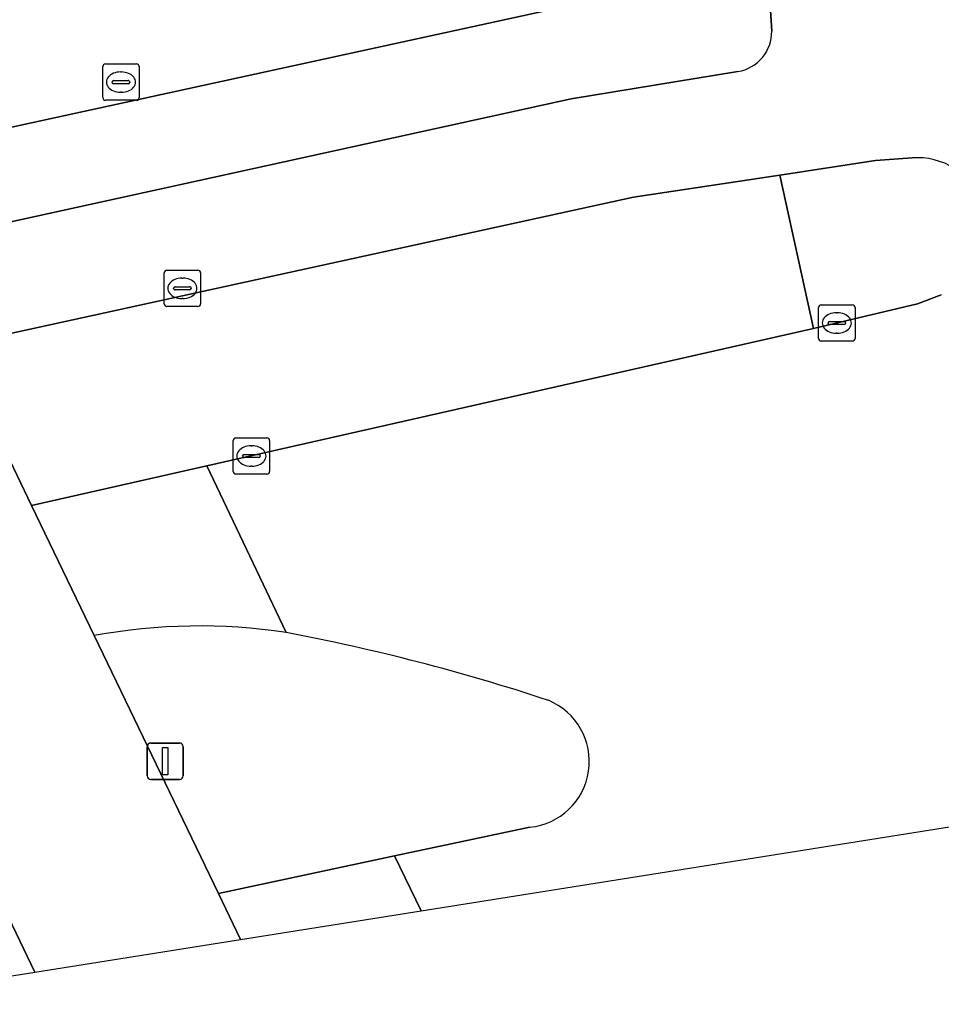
# Model space of a CAD drawing. Extents: x 161477 to 163040, y 383680 to 384871.
# Drawn here: x 161795.6 to 161820.93, y 383682.84 to 383710.19 of the extents above; entities that cross this region are included whole.
import ezdxf

# ---------------------------------------------------------------- set-up
doc = ezdxf.new("R2010")
doc.units = 0
for name, color, linetype in [('IMGEO_Brandkraan', 7, 'Continuous'), ('IMGEO_Fietspad_gesloten', 7, 'Continuous'), ('IMGEO_Fietspad_open', 7, 'Continuous'), ('IMGEO_Groenvoorziening', 7, 'Continuous'), ('IMGEO_Kolk', 7, 'Continuous'), ('IMGEO_Lichtmast', 7, 'Continuous'), ('IMGEO_Rijbaan_lokaal_gesloten', 7, 'Continuous'), ('IMGEO_Rijbaan_lokaal_open', 7, 'Continuous'), ('IMGEO_Verkeerseiland_gesloten', 7, 'Continuous'), ('IMGEO_Verkeerseiland_open', 7, 'Continuous'), ('IMGEO_Voetpad_open', 7, 'Continuous')]:
    doc.layers.add(name, color=color, linetype=linetype)

msp = doc.modelspace()

# ---------------------------------------------------------------- linework, layer by layer
at = {"layer": 'IMGEO_Brandkraan'}
for p, q in [((161797.876, 383708.05), (161797.876, 383708.902)), ((161797.951, 383708.976), (161798.803, 383708.976)), ((161798.877, 383708.902), (161798.877, 383708.05)), ((161798.178, 383708.519), (161798.576, 383708.519)), ((161798.364, 383708.756), (161798.389, 383708.756)), ((161798.135, 383708.47), (161798.135, 383708.482)), ((161798.573, 383708.433), (161798.175, 383708.433)), ((161798.619, 383708.482), (161798.619, 383708.47)), ((161798.803, 383707.976), (161797.951, 383707.976)), ((161798.387, 383708.196), (161798.362, 383708.196))]:
    msp.add_line(p, q, dxfattribs=at)
for points in [[(161797.876, 383708.05), (161797.876, 383708.902)], [(161797.951, 383708.976), (161798.803, 383708.976)], [(161798.877, 383708.902), (161798.877, 383708.05)], [(161798.803, 383707.976), (161797.951, 383707.976)]]:
    msp.add_lwpolyline(points, dxfattribs=at)
for centre, radius, start, end in [((161797.953, 383708.9), 0.0765, 91.552, 178.448), ((161797.953, 383708.9), 0.0765, 91.552, 178.448), ((161798.801, 383708.9), 0.0765, 1.552, 88.448), ((161798.801, 383708.9), 0.0765, 1.552, 88.448), ((161798.175, 383708.479), 0.0403, 85.8775, 175.7526), ((161798.58, 383708.481), 0.0386, 1.7309, 96.639), ((161798.172, 383708.469), 0.0366, 178.938, 274.7102), ((161798.576, 383708.476), 0.043, 264.8664, 352.4533), ((161797.953, 383708.052), 0.0765, 181.552, 268.448), ((161797.953, 383708.052), 0.0765, 181.552, 268.448), ((161798.801, 383708.052), 0.0765, 271.552, 358.448), ((161798.801, 383708.052), 0.0765, 271.552, 358.448)]:
    msp.add_arc(centre, radius, start, end, dxfattribs=at)
for centre, major_axis, ratio, start_param, end_param in [((161798.363, 383708.476), (-0.387, 0.002), 0.722429, 4.712389, 7.853982), ((161798.388, 383708.476), (-0.39, 0.002), 0.717154, 1.570796, 4.712389)]:
    msp.add_ellipse(centre, major_axis=major_axis, ratio=ratio, start_param=start_param, end_param=end_param, dxfattribs=at)
at = {"layer": 'IMGEO_Fietspad_gesloten'}
msp.add_lwpolyline([(161801.667, 383684.9), (161801.059, 383686.159), (161797.642, 383693.253), (161795.913, 383696.833), (161794.33, 383700.131), (161793.82, 383701.23), (161788.238, 383699.983), (161788.553, 383699.343), (161790.271, 383695.795), (161792.096, 383692.089), (161795.281, 383685.514), (161796.004, 383684.001), (161796.004, 383684.001), (161801.667, 383684.9)], dxfattribs=at)
at = {"layer": 'IMGEO_Fietspad_open'}
for points in [[(161827.453, 383710.89), (161827.31, 383711.172), (161816.202, 383711.027), (161816.272, 383709.881)], [(161815.343, 383708.767), (161810.753, 383708.02), (161794.131, 383704.372)], [(161792.227, 383704.717), (161793.82, 383701.23), (161812.471, 383705.312), (161816.495, 383705.916), (161819.128, 383706.321), (161820.13, 383706.394)]]:
    msp.add_lwpolyline(points, dxfattribs=at)
for centre, radius, start, end in [((161815.159, 383709.865), 1.113, 279.5095, 0.8389), ((161820.27, 383704.452), 1.947, 57.8241, 94.1263)]:
    msp.add_arc(centre, radius, start, end, dxfattribs=at)
at = {"layer": 'IMGEO_Groenvoorziening'}
msp.add_lwpolyline([(161816.176, 383711.448), (161816.133, 383714.859), (161794.427, 383710.219), (161793.119, 383711.916), (161793.013, 383712.065), (161791.217, 383710.71), (161793.048, 383706.734), (161810.634, 383710.569)], close=True, dxfattribs=at)
at = {"layer": 'IMGEO_Kolk'}
for p, q in [((161799.64, 383703.305), (161800.492, 383703.305)), ((161799.565, 383702.379), (161799.565, 383703.231)), ((161800.053, 383703.085), (161800.078, 383703.085)), ((161800.566, 383703.231), (161800.566, 383702.379)), ((161799.824, 383702.799), (161799.824, 383702.811)), ((161800.262, 383702.762), (161799.864, 383702.762)), ((161799.867, 383702.848), (161800.265, 383702.848)), ((161800.308, 383702.811), (161800.308, 383702.799)), ((161800.076, 383702.525), (161800.051, 383702.525)), ((161800.492, 383702.305), (161799.64, 383702.305)), ((161817.561, 383701.426), (161817.561, 383702.278)), ((161817.636, 383702.352), (161818.488, 383702.352)), ((161818.562, 383702.278), (161818.562, 383701.426)), ((161818.049, 383702.132), (161818.074, 383702.132)), ((161817.82, 383701.846), (161817.82, 383701.858)), ((161818.258, 383701.809), (161817.86, 383701.809)), ((161817.863, 383701.895), (161818.261, 383701.895)), ((161818.304, 383701.858), (161818.304, 383701.846)), ((161818.072, 383701.572), (161818.047, 383701.572)), ((161818.488, 383701.352), (161817.636, 383701.352)), ((161801.539, 383698.694), (161802.391, 383698.694)), ((161801.464, 383697.768), (161801.464, 383698.62)), ((161801.952, 383698.474), (161801.977, 383698.474)), ((161802.465, 383698.62), (161802.465, 383697.768)), ((161801.723, 383698.188), (161801.723, 383698.2)), ((161802.161, 383698.151), (161801.763, 383698.151)), ((161801.766, 383698.237), (161802.164, 383698.237)), ((161802.207, 383698.2), (161802.207, 383698.188)), ((161801.975, 383697.914), (161801.95, 383697.914)), ((161802.391, 383697.694), (161801.539, 383697.694))]:
    msp.add_line(p, q, dxfattribs=at)
for points in [[(161799.64, 383703.305), (161800.492, 383703.305)], [(161799.565, 383702.379), (161799.565, 383703.231)], [(161800.566, 383703.231), (161800.566, 383702.379)], [(161800.492, 383702.305), (161799.64, 383702.305)], [(161817.561, 383701.426), (161817.561, 383702.278)], [(161817.636, 383702.352), (161818.488, 383702.352)], [(161818.562, 383702.278), (161818.562, 383701.426)], [(161818.488, 383701.352), (161817.636, 383701.352)], [(161801.539, 383698.694), (161802.391, 383698.694)], [(161801.464, 383697.768), (161801.464, 383698.62)], [(161802.465, 383698.62), (161802.465, 383697.768)], [(161802.391, 383697.694), (161801.539, 383697.694)]]:
    msp.add_lwpolyline(points, dxfattribs=at)
for centre, radius, start, end in [((161799.642, 383703.229), 0.0765, 91.552, 178.448), ((161799.642, 383703.229), 0.0765, 91.552, 178.448), ((161800.49, 383703.229), 0.0765, 1.552, 88.448), ((161800.49, 383703.229), 0.0765, 1.552, 88.448), ((161799.864, 383702.808), 0.0403, 85.8775, 175.7526), ((161799.861, 383702.798), 0.0366, 178.938, 274.7102), ((161800.265, 383702.805), 0.043, 264.8664, 352.4533), ((161800.269, 383702.81), 0.0386, 1.7309, 96.639), ((161799.642, 383702.381), 0.0765, 181.552, 268.448), ((161799.642, 383702.381), 0.0765, 181.552, 268.448), ((161800.49, 383702.381), 0.0765, 271.552, 358.448), ((161800.49, 383702.381), 0.0765, 271.552, 358.448), ((161817.638, 383702.276), 0.0765, 91.552, 178.448), ((161817.638, 383702.276), 0.0765, 91.552, 178.448), ((161818.486, 383702.276), 0.0765, 1.552, 88.448), ((161818.486, 383702.276), 0.0765, 1.552, 88.448), ((161817.86, 383701.855), 0.0403, 85.8775, 175.7526), ((161817.857, 383701.845), 0.0366, 178.938, 274.7102), ((161818.261, 383701.852), 0.043, 264.8664, 352.4533), ((161818.265, 383701.857), 0.0386, 1.7309, 96.639), ((161817.638, 383701.428), 0.0765, 181.552, 268.448), ((161817.638, 383701.428), 0.0765, 181.552, 268.448), ((161818.486, 383701.428), 0.0765, 271.552, 358.448), ((161818.486, 383701.428), 0.0765, 271.552, 358.448), ((161801.541, 383698.618), 0.0765, 91.552, 178.448), ((161801.541, 383698.618), 0.0765, 91.552, 178.448), ((161802.389, 383698.618), 0.0765, 1.552, 88.448), ((161802.389, 383698.618), 0.0765, 1.552, 88.448), ((161801.763, 383698.197), 0.0403, 85.8775, 175.7526), ((161801.76, 383698.187), 0.0366, 178.938, 274.7102), ((161802.164, 383698.194), 0.043, 264.8664, 352.4533), ((161802.168, 383698.199), 0.0386, 1.7309, 96.639), ((161801.541, 383697.77), 0.0765, 181.552, 268.448), ((161801.541, 383697.77), 0.0765, 181.552, 268.448), ((161802.389, 383697.77), 0.0765, 271.552, 358.448), ((161802.389, 383697.77), 0.0765, 271.552, 358.448)]:
    msp.add_arc(centre, radius, start, end, dxfattribs=at)
for centre, major_axis, ratio, start_param, end_param in [((161800.052, 383702.805), (-0.387, 0.002), 0.722429, 4.712389, 7.853982), ((161800.077, 383702.805), (-0.39, 0.002), 0.717154, 1.570796, 4.712389), ((161818.048, 383701.852), (-0.387, 0.002), 0.722429, 4.712389, 7.853982), ((161818.073, 383701.852), (-0.39, 0.002), 0.717154, 1.570796, 4.712389), ((161801.951, 383698.194), (-0.387, 0.002), 0.722429, 4.712389, 7.853982), ((161801.976, 383698.194), (-0.39, 0.002), 0.717154, 1.570796, 4.712389)]:
    msp.add_ellipse(centre, major_axis=major_axis, ratio=ratio, start_param=start_param, end_param=end_param, dxfattribs=at)
at = {"layer": 'IMGEO_Lichtmast'}
for p, q in [((161799.099, 383689.4), (161799.099, 383690.2)), ((161799.099, 383690.2), (161799.099, 383689.4)), ((161799.199, 383690.3), (161799.989, 383690.3)), ((161799.989, 383690.3), (161799.199, 383690.3)), ((161800.089, 383690.2), (161800.089, 383689.4)), ((161800.089, 383689.4), (161800.089, 383690.2)), ((161799.989, 383689.3), (161799.199, 383689.3)), ((161799.199, 383689.3), (161799.989, 383689.3))]:
    msp.add_line(p, q, dxfattribs=at)
msp.add_lwpolyline([(161799.519, 383690.175), (161799.669, 383690.175), (161799.669, 383689.425), (161799.519, 383689.425), (161799.519, 383690.175)], dxfattribs=at)
for centre, start, end in [((161799.199, 383690.2), 90, 180), ((161799.199, 383690.2), 90, 180), ((161799.989, 383690.2), 0, 90), ((161799.989, 383690.2), 360, 90), ((161799.199, 383689.4), 180, 270), ((161799.199, 383689.4), 180, 270), ((161799.989, 383689.4), 270, 0), ((161799.989, 383689.4), 270, 0)]:
    msp.add_arc(centre, 0.1, start, end, dxfattribs=at)
at = {"layer": 'IMGEO_Rijbaan_lokaal_gesloten'}
for points in [[(161806.629, 383685.689), (161835.916, 383690.341), (161898.946, 383706.622), (161898.946, 383706.622), (161896.628, 383715.806), (161869.988, 383710.05), (161860.284, 383709.059), (161840.522, 383706.975), (161830.265, 383705.771)], [(161820.93, 383702.623), (161820.281, 383702.377), (161817.423, 383701.704), (161800.739, 383697.926), (161802.918, 383693.338)], [(161809.62, 383687.984), (161805.902, 383687.202), (161806.629, 383685.689), (161806.629, 383685.689)]]:
    msp.add_lwpolyline(points, dxfattribs=at)
for centre, radius, start, end in [((161792.378, 383637.643), 56.683, 71.7487, 79.2833), ((161809.437, 383689.793), 1.819, 275.762, 67.615)]:
    msp.add_arc(centre, radius, start, end, dxfattribs=at)
at = {"layer": 'IMGEO_Rijbaan_lokaal_open'}
for points in [[(161800.739, 383697.926), (161795.913, 383696.833), (161797.642, 383693.253)], [(161802.918, 383693.338), (161800.739, 383697.926)], [(161806.629, 383685.689), (161806.629, 383685.689), (161805.902, 383687.202), (161801.059, 383686.159), (161801.667, 383684.9), (161806.629, 383685.689)]]:
    msp.add_lwpolyline(points, dxfattribs=at)
msp.add_lwpolyline([(161796.004, 383684.001), (161796.004, 383684.001), (161795.281, 383685.514), (161794.067, 383685.394), (161791.095, 383685.046), (161787.879, 383684.67), (161788.727, 383682.845), (161788.727, 383682.845)], close=True, dxfattribs=at)
msp.add_arc((161800.53, 383677.769), 15.751, 81.2804, 100.5656, dxfattribs=at)
at = {"layer": 'IMGEO_Verkeerseiland_gesloten'}
for points in [[(161820.13, 383706.394), (161819.128, 383706.321), (161816.495, 383705.916), (161817.423, 383701.704), (161820.281, 383702.377), (161820.93, 383702.623)], [(161797.642, 383693.253), (161801.059, 383686.159), (161805.902, 383687.202), (161809.62, 383687.984)]]:
    msp.add_lwpolyline(points, dxfattribs=at)
for centre, radius, start, end in [((161820.27, 383704.452), 1.947, 57.8241, 94.1263), ((161800.53, 383677.769), 15.751, 81.2804, 100.5656), ((161792.378, 383637.643), 56.683, 71.7487, 79.2833), ((161809.437, 383689.793), 1.819, 275.762, 67.615)]:
    msp.add_arc(centre, radius, start, end, dxfattribs=at)
at = {"layer": 'IMGEO_Verkeerseiland_open'}
msp.add_lwpolyline([(161817.423, 383701.704), (161816.495, 383705.916), (161812.471, 383705.312), (161793.82, 383701.23), (161794.33, 383700.131), (161795.913, 383696.833), (161800.739, 383697.926)], close=True, dxfattribs=at)
at = {"layer": 'IMGEO_Voetpad_open'}
for points in [[(161816.272, 383709.881), (161816.202, 383711.027), (161816.176, 383711.448), (161810.634, 383710.569), (161793.048, 383706.734), (161791.217, 383710.71), (161790.866, 383711.597), (161790.449, 383712.457)], [(161794.131, 383704.372), (161810.753, 383708.02), (161815.343, 383708.767)]]:
    msp.add_lwpolyline(points, dxfattribs=at)
msp.add_arc((161815.159, 383709.865), 1.113, 279.5095, 0.8389, dxfattribs=at)

doc.saveas('drawing.dxf')
